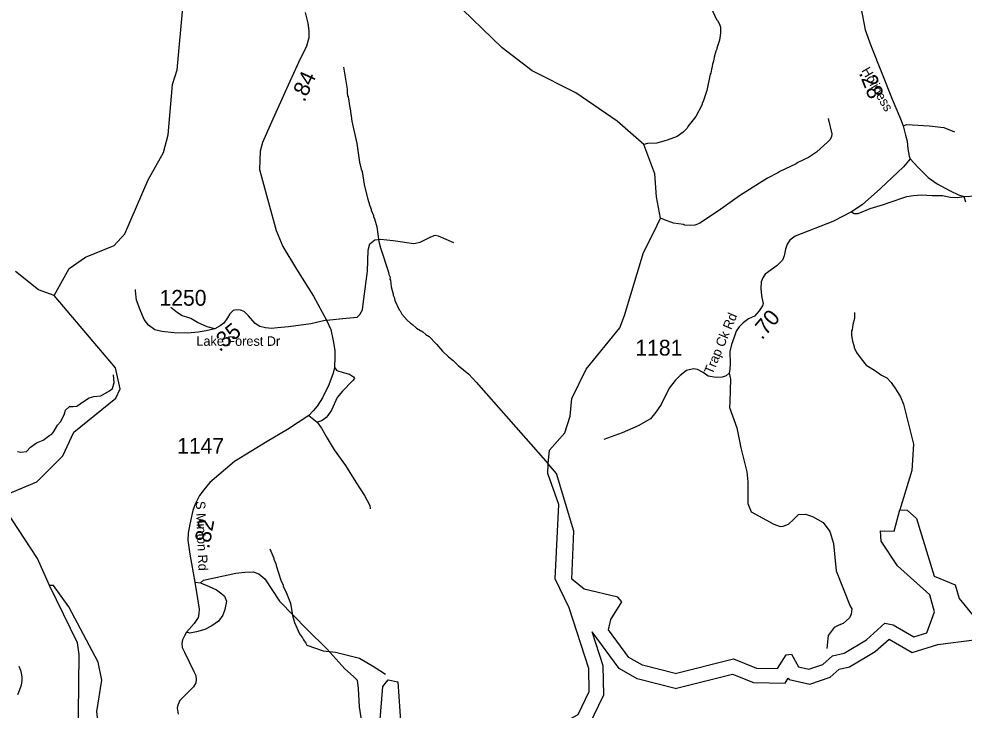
# Model space of a CAD drawing. Extents: x 1248224 to 1454986, y 825081 to 985870.
# Drawn here: x 1330449 to 1337934, y 873483 to 878955 of the extents above; entities that cross this region are included whole.
import ezdxf

# ---------------------------------------------------------------- set-up
doc = ezdxf.new("R2010")
doc.units = 0
for name, color, linetype in [('Exist Hydrographic Buffer Line', 7, 'Continuous'), ('Exist Hydrographic Misc Water Feature', 7, 'Continuous'), ('Exist Hydrographic Reservoir', 7, 'Continuous'), ('Exist Road Non-System Type 51', 7, 'Continuous'), ('Exist Road Secondary Mileage Hundredths English Label', 7, 'Continuous'), ('Exist Road Secondary Type 51 Attributed', 7, 'Continuous'), ('Exist Road Secondary Type 51 Label', 7, 'Continuous'), ('Exist Road Secondary Type 51 Number Label', 7, 'Continuous')]:
    doc.layers.add(name, color=color, linetype=linetype)

msp = doc.modelspace()

# ---------------------------------------------------------------- linework, layer by layer
at = {"layer": 'Exist Hydrographic Buffer Line'}
for points in [[(1333458, 873089.8), (1333597.3, 873025), (1333800.5, 873065.1), (1334201, 873267.3), (1334744.5, 873246.4), (1334964.9, 873364.2), (1335081.2, 873604.8), (1335076.2, 873833.3), (1334988.4, 874102.9)], [(1335647, 873655.4), (1335344.9, 873730.4), (1335201.7, 873811.7), (1334988.4, 874102.9)], [(1336946.1, 873807.5), (1337026.8, 873826.1), (1337230.5, 873946), (1337339.6, 874045.8), (1337522.4, 873939.7), (1337725.7, 874001.6), (1338013.9, 874040.8), (1338216.4, 874122.1), (1338214.6, 874041.9), (1338384.7, 873933.2), (1338761.5, 873915.2)], [(1335647, 873655.4), (1336099.7, 873768.9), (1336266.6, 873702.2), (1336517.6, 873697.3), (1336542.2, 873735.4), (1336548, 873725.1), (1336712.5, 873689.4), (1336874.6, 873744.2), (1336946.1, 873807.5)]]:
    msp.add_lwpolyline(points, dxfattribs=at)
at = {"layer": 'Exist Hydrographic Misc Water Feature'}
for points in [[(1334640.7, 875432.1), (1334651.7, 875540.2), (1334771.8, 875679), (1334815.8, 875809.3), (1334827.8, 875950.3), (1334941.8, 876181.1), (1335207.7, 876510.6), (1335243.8, 876608.4), (1335395, 877105.2), (1335478.6, 877265.6), (1335530.7, 877376.6), (1335498.8, 877545.4), (1335485.8, 877729.5), (1335397.2, 877960.7), (1335187.7, 878145.9), (1334858.7, 878369.1), (1334512.7, 878543.5), (1334275.8, 878725.6), (1333883.7, 879107.7)], [(1330727.6, 876764.8), (1330848.6, 876979), (1330975.6, 877068.4), (1331203.7, 877162.3), (1331288.7, 877252.5), (1331473.7, 877682.1), (1331595.6, 877896.4), (1331632.6, 878036.7), (1331666.7, 878436.6), (1331702.7, 878550.8), (1331747.7, 879042.3)], [(1335927.9, 879048.4), (1335973.7, 878951.4), (1335981.6, 878943.2), (1335996.9, 878912.9), (1336004.5, 878890.7), (1336005.4, 878842.6), (1335998.1, 878786.9), (1335976.7, 878723.3), (1335976.6, 878715.3), (1335968.2, 878699.5), (1335955.2, 878651.8), (1335950.4, 878619.9), (1335941.9, 878596.1), (1335937.2, 878564.2), (1335933, 878556.3), (1335928.3, 878524.4), (1335924.1, 878516.5), (1335897.3, 878389.2), (1335871.5, 878309.7), (1335859, 878286), (1335858.9, 878278), (1335808.8, 878183.2), (1335747, 878104.5), (1335740.5, 878089.6)], [(1333020.9, 878572.1), (1333050.1, 878399.3), (1333049.2, 878369.4), (1333052.5, 878347.2), (1333056.3, 878339.1), (1333069.9, 878250.8), (1333073.7, 878242.7), (1333086.9, 878146.4), (1333126, 877969.3), (1333145.8, 877820.8), (1333160.2, 877764.4), (1333167.8, 877748.2), (1333184.8, 877643.7), (1333209.8, 877537), (1333228.1, 877474.4), (1333239.4, 877450.1), (1333239.1, 877442.1), (1333257.9, 877397.6), (1333257.7, 877389.6), (1333265.3, 877373.4), (1333283.4, 877308.9), (1333300.1, 877192.5), (1333312.8, 877142.1), (1333377.4, 876950.3), (1333378.9, 876932.3), (1333388.3, 876910), (1333387.8, 876894), (1333391.6, 876885.9), (1333396.1, 876833.8), (1333412.5, 876777.3), (1333412.3, 876769.4), (1333419.9, 876753.2), (1333427.1, 876725), (1333461, 876652), (1333468.8, 876643.8), (1333482.1, 876617.4), (1333522.7, 876570.2), (1333550.1, 876545.4), (1333565.9, 876537), (1333597.1, 876508.1), (1333648.2, 876478.6), (1333671.7, 876458), (1333697.2, 876441.3), (1333757.5, 876379.5), (1333804, 876324.2), (1333850.8, 876280.8), (1333887.9, 876251.8), (1333928.8, 876210.6), (1334012.9, 876142.2), (1334069.2, 876080.6), (1334640.7, 875432.1)], [(1336858.4, 878167.2), (1336885.8, 878046.5), (1336885.3, 878022.5), (1336870.7, 877998.8), (1336856.4, 877983.3), (1336766.6, 877901.2), (1336701.6, 877858.8), (1336618.7, 877818.6), (1336604.5, 877809), (1336475.2, 877748), (1336458.9, 877736.3), (1336378, 877694.1), (1336313.1, 877655.6), (1336156.8, 877555.2), (1335988.2, 877435.1), (1335842.1, 877338.4), (1335817.8, 877327), (1335801.7, 877323.3), (1335769.6, 877320), (1335723, 877322.1)], [(1335740.5, 878089.6), (1335710.2, 878058.4), (1335663.3, 878024.7), (1335582.3, 877994.1), (1335501.6, 877971.7), (1335427.5, 877969.8), (1335397.2, 877960.7)], [(1335723, 877322.1), (1335711.5, 877328.2), (1335631.8, 877339.2), (1335560.5, 877364.2), (1335530.7, 877376.6)], [(1330727.6, 876764.8), (1330603.7, 876809.9), (1330422.6, 876954.7)], [(1330314.7, 875138.2), (1330314.7, 875174.3), (1330592.7, 875290.2), (1330797.7, 875496.1), (1330885.7, 875684.9), (1331216.7, 875953.9), (1331251.6, 876025.5), (1331214.7, 876193.6), (1330727.6, 876764.8)], [(1337066.3, 876630.4), (1337065.3, 876582.4), (1337052.3, 876534.8), (1337047.4, 876494.9), (1337043.2, 876487), (1337042.3, 876449), (1337049.3, 876402.8), (1337064.5, 876362.5), (1337064.3, 876354.5), (1337083.4, 876314), (1337118.3, 876265.2), (1337159.5, 876215.3), (1337224.3, 876174.8), (1337279.4, 876133.6), (1337323, 876112.6), (1337356.1, 876075.9), (1337391, 876027.1), (1337429.6, 875962.2), (1337454.3, 875905.6), (1337533.4, 875589.9), (1337519.4, 875380.8), (1337425.9, 875067.6)], [(1330690.7, 874470.9), (1330595.7, 874682.8), (1330345.7, 875065.3), (1330314.7, 875138.2)], [(1332437.4, 874760.3), (1332469.3, 874685.3), (1332469.1, 874677.3), (1332487.9, 874636.8), (1332487.7, 874628.8), (1332524.4, 874511.7), (1332543.3, 874471.2), (1332543.1, 874463.2), (1332569.5, 874408.5), (1332599.4, 874329.6), (1332616.6, 874233.2), (1332631.1, 874176.8), (1332672.6, 874087.6), (1332695.6, 874055), (1332703.2, 874038.8), (1332722.5, 874014.2), (1332730.1, 873998), (1332859.1, 873952.9), (1332957.2, 873942), (1333146, 873894.7), (1333262.2, 873825.7), (1333353, 873767.5)]]:
    msp.add_lwpolyline(points, dxfattribs=at)
at = {"layer": 'Exist Hydrographic Reservoir'}
for points in [[(1333308.7, 873377.5), (1333331.8, 873669.2), (1333374.8, 873724.2), (1333449.8, 873706.3), (1333474.8, 873357.8), (1333537.8, 873179.3), (1333611.8, 873144.9), (1333762.8, 873174.7), (1334175.8, 873383.2), (1334717.8, 873362.3), (1334877.8, 873447.9), (1334965.8, 873629.9), (1334961.8, 873813.9), (1334805.8, 874293), (1334694.8, 874521.7), (1334724.8, 875112), (1334638.8, 875356.7), (1334640.7, 875432.1)], [(1335646.8, 873773.8), (1335387.9, 873838.1), (1335279.8, 873899.4), (1335118.8, 874119.2), (1335136.8, 874200.9), (1335223.8, 874340.3), (1335191.8, 874377.1), (1334925.8, 874441.5), (1334827.8, 874519), (1334844.8, 874899.5), (1334705.7, 875355.3), (1334640.7, 875432.1)], [(1336891.8, 873912.9), (1336983.9, 873934), (1337161.9, 874038.8), (1337305.8, 874170.5), (1337372.9, 874159.3), (1337536.8, 874064.1), (1337637.9, 874094.9), (1337699.8, 874261.1), (1337661.9, 874396.4), (1337407.8, 874624.7), (1337278.8, 874821.1), (1337272.8, 874903.3), (1337380.9, 874901.1), (1337425.9, 875067.6), (1337483.8, 875066.4), (1337557.8, 874999.3), (1337697.9, 874543.4), (1337862.8, 874474.4), (1337893.9, 874365.5), (1338048.8, 874178.6)], [(1330778.5, 872235.8), (1330657.7, 872337.6), (1330449.7, 872742.3), (1330460.8, 872817.6), (1330607.7, 872712.8), (1330663.8, 872613.3), (1330761.8, 872519.4), (1330845.7, 872540.6), (1330880.7, 872608.9), (1330920.7, 872883.9), (1330955.8, 872948.9), (1330951.8, 873149.2), (1330919.8, 873225.3), (1330927.8, 873924.4), (1330913.7, 874016.6), (1330690.7, 874470.9)], [(1331416.7, 873061), (1331307.7, 873066.5), (1331135.7, 873168.4), (1331087.7, 873277.8), (1331067.7, 873471.7), (1331106.7, 873720.6), (1331076.7, 873862.3), (1330844.7, 874300.3), (1330723.7, 874470.1), (1330690.7, 874470.9)], [(1335646.8, 873773.8), (1336107.8, 873889.3), (1336289.8, 873816.6), (1336455.9, 873813.4), (1336524.9, 873920.3), (1336566.8, 873925.9), (1336622.8, 873826.4), (1336705.8, 873808.3), (1336815.8, 873845.5), (1336891.8, 873912.9)]]:
    msp.add_lwpolyline(points, dxfattribs=at)
at = {"layer": 'Exist Road Non-System Type 51'}
for points in [[(1337450.5, 878109.9), (1337479.8, 878119), (1337658.5, 878109.2), (1337774.3, 878095.4), (1337858.8, 878062)], [(1337043.8, 877427.7), (1337063.6, 877414.4), (1337095, 877414.4), (1337191.2, 877453.7), (1337297.2, 877487.2), (1337340.4, 877500.9), (1337479.9, 877550), (1337532.9, 877555.9), (1337597.7, 877561.8), (1337680.2, 877557.9), (1337762.6, 877555.9), (1337827.4, 877544.1), (1337882.4, 877540.2), (1337931.1, 877550)], [(1337931.1, 877550), (1337945.2, 877508)], [(1332886.1, 876569.7), (1333041.6, 876585.7), (1333128.9, 876594.4), (1333149.2, 876614.8), (1333169.6, 876652.6), (1333181.2, 876739.9), (1333210.3, 876958.1), (1333216.1, 877124), (1333227.7, 877173.5), (1333268.4, 877205.5), (1333312.1, 877211.3), (1333413.8, 877199.6), (1333576.7, 877176.4), (1333626.1, 877188), (1333710.4, 877228.7), (1333745.3, 877243.3), (1333768.6, 877237.5), (1333890.7, 877185.1)], [(1332000.9, 876500.4), (1331939.8, 876516.4), (1331863.3, 876551.6), (1331811.6, 876584.7), (1331778.5, 876595.1), (1331743.4, 876605.4), (1331706.2, 876628.2), (1331652.4, 876669.6)], [(1332948.6, 876195.8), (1332966.1, 876171), (1333016.2, 876156.1), (1333066.3, 876143.1), (1333097.8, 876120.8), (1333107.1, 876107.8), (1333092.3, 876089.2), (1333012.5, 876009.4), (1332969.8, 875959.2), (1332925.2, 875858.9), (1332895.5, 875814.3), (1332882.5, 875799.5), (1332867.7, 875786.5), (1332845.4, 875773.5), (1332810.2, 875763.3)], [(1330438.7, 875529.7), (1330465.5, 875524.8), (1330509.3, 875529.7), (1330541, 875563.8), (1330589.7, 875597.9), (1330640.8, 875619.9), (1330694.4, 875658.8), (1330711.4, 875668.6), (1330726, 875688.1), (1330755.3, 875739.2), (1330779.6, 875766.1), (1330808.8, 875822.1), (1330818.6, 875858.6), (1330850.2, 875885.5), (1330879.5, 875887.9), (1330908.7, 875890.3), (1330959.8, 875926.9), (1331006.1, 875956.1), (1331042.6, 875965.9), (1331098.6, 875970.7), (1331166.8, 876009.7), (1331190.5, 876028.3), (1331205.1, 876077), (1331197.8, 876138)], [(1336074.6, 876151.2), (1336085.1, 876103.2), (1336080.1, 875927.4), (1336076.8, 875877.6), (1336134.8, 875718.3), (1336166.3, 875560.7), (1336214.3, 875370.6), (1336222.5, 875290.9), (1336220.9, 875231.2), (1336222.5, 875120), (1336247.4, 875052), (1336427.8, 874954.7), (1336477.6, 874936.5), (1336502.5, 874939.8), (1336543.9, 874954.7), (1336582, 874991.2), (1336621.8, 875032.7), (1336678.2, 875034.4), (1336732.9, 875016.1), (1336819.1, 874968), (1336872.2, 874896.7), (1336900.4, 874802.1), (1336920.3, 874584.7), (1337032.6, 874307.1), (1337044.2, 874283.9), (1337040.9, 874244), (1337026, 874214.2), (1336977.9, 874167.7), (1336943.1, 874154.4), (1336906.6, 874136.2), (1336858.5, 874074.8), (1336846.9, 873970.3)], [(1332745.1, 875814.5), (1332810.2, 875763.3), (1332845.7, 875714.8), (1332891, 875637.2), (1332945.9, 875543.4), (1333036.4, 875420.5), (1333117.2, 875287.9), (1333185.1, 875181.2), (1333227.1, 875103.6), (1333231.1, 875075.7)], [(1331887.5, 874491.2), (1331911.2, 874512.8), (1332167.6, 874566.7), (1332238.7, 874575.3), (1332303.4, 874577.5), (1332348.6, 874562.4), (1332396, 874521.4), (1332512.4, 874344.6), (1332732.1, 874122.5), (1332887.3, 873967.3), (1333031.6, 873809.9), (1333100, 873748.1), (1333128, 873720.1), (1333136.7, 873655.4), (1333143.1, 873508.8), (1333164.7, 873370.8), (1333184.1, 873252.2), (1333220.7, 873189.7), (1333255.1, 873119.4)], [(1331841.3, 874495.3), (1331887.5, 874491.2), (1331956.5, 874461), (1332014.6, 874435.2), (1332055.6, 874402.8), (1332077.1, 874385.6), (1332092.2, 874346.8), (1332081.4, 874279.9), (1332064.2, 874234.6), (1332029.7, 874187.2), (1331978, 874150.6), (1331922, 874122.5), (1331855.2, 874103.1), (1331803.5, 874092.3), (1331775.5, 874101)], [(1330448, 873830.2), (1330461.2, 873800), (1330466.7, 873775.8), (1330472, 873747.7), (1330473.4, 873717.7), (1330466.4, 873679.8), (1330451.3, 873636.1), (1330438.7, 873604.3)]]:
    msp.add_lwpolyline(points, dxfattribs=at)
at = {"layer": 'Exist Road Secondary Type 51 Attributed'}
for points in [[(1337026.2, 879227.4), (1337084.2, 879149.4), (1337095.8, 879114.6), (1337117, 879047.1), (1337151.7, 878867.6), (1337196, 878744.1), (1337363.7, 878320.3), (1337429.3, 878164), (1337450.5, 878109.9), (1337469.5, 878035.6), (1337483, 877987.4), (1337488.8, 877927.5), (1337500.3, 877868.2), (1337507.1, 877847.9)], [(1332716.4, 879005.9), (1332737.9, 878922.2), (1332746, 878860.1), (1332746, 878806.1), (1332727.1, 878738.7), (1332663.7, 878610.4), (1332555.9, 878372.4), (1332449.4, 878137.6), (1332379.5, 877977.7), (1332360.6, 877908.8), (1332356.5, 877835.9), (1332355.2, 877761.7), (1332425.3, 877500.6), (1332487.3, 877279.2), (1332538.5, 877154.7), (1332647.8, 876975.2), (1332781.3, 876760.5), (1332886.1, 876569.7)], [(1337507.1, 877847.9), (1337455.2, 877783.3), (1337272.4, 877612.1), (1337126.4, 877483.8), (1337043.8, 877427.7), (1336894.9, 877350.9), (1336597.5, 877235), (1336554.7, 877202.5), (1336534.1, 877173), (1336519.3, 877131.7), (1336509, 877078.6), (1336495.8, 877044.6), (1336454.5, 877001.8), (1336360.1, 876934), (1336342.7, 876910.9), (1336327.9, 876872.6), (1336325, 876819.5), (1336330.2, 876768.6), (1336333.8, 876748.6), (1336344.1, 876702.9), (1336338.4, 876682.9), (1336310.4, 876643.1), (1336275, 876601.8), (1336227.8, 876579.6), (1336185, 876548.6), (1336154.1, 876516.2), (1336130.5, 876483.7), (1336114.3, 876435), (1336093.6, 876377.5), (1336078.9, 876322.9), (1336081.8, 876228.4), (1336079.1, 876182.2), (1336074.6, 876151.2), (1336051, 876129.1), (1336018.6, 876118.8), (1335971.4, 876115.8), (1335906.6, 876126.1), (1335866.7, 876155.7), (1335824, 876180.7), (1335791.6, 876185.2), (1335737, 876171.9), (1335686.9, 876132), (1335647.1, 876093.7), (1335599.9, 876031.7), (1335534.2, 875902.2), (1335494.4, 875843.2), (1335451.6, 875790), (1335354.3, 875732.5), (1335227.5, 875679.4), (1335081.4, 875624.4)], [(1337507.1, 877847.9), (1337570.5, 877777.7), (1337649.6, 877698.6), (1337720.9, 877648.4), (1337823.1, 877594.4), (1337890.6, 877561.6), (1337931.1, 877550), (1338035.2, 877555.8)], [(1332886.1, 876569.7), (1332760.2, 876542.3), (1332584.9, 876516.6), (1332497.2, 876508.5), (1332450, 876503.1), (1332401.5, 876508.5), (1332356.9, 876520.7), (1332319.2, 876543.6), (1332267.9, 876605.7), (1332234.2, 876639.5), (1332204.5, 876650.3), (1332172.2, 876651.6), (1332146.5, 876646.2), (1332120.9, 876619.2), (1332100.7, 876589.5), (1332071, 876547.7), (1332042.7, 876524.7), (1332000.9, 876500.4), (1331932.1, 876486.9), (1331867.9, 876476.2), (1331788.4, 876468.1), (1331677.8, 876470.8), (1331580.6, 876481.6), (1331526.7, 876493.8), (1331476.8, 876530.2), (1331440.4, 876576.1), (1331409.3, 876653.1), (1331381, 876728.7), (1331371.6, 876801.6), (1331372.6, 876812.6)], [(1332886.1, 876569.7), (1332920.3, 876495.5), (1332939.2, 876406.4), (1332951.3, 876330.8), (1332951.3, 876276.8), (1332948.6, 876195.8), (1332937.8, 876151.3), (1332904.1, 876058.1), (1332853, 875956.3), (1332812.5, 875890.1), (1332780.1, 875852.3), (1332745.1, 875814.5), (1332576.9, 875705.7), (1332415, 875608.5), (1332156.1, 875451.9), (1331962.4, 875283.9), (1331913.8, 875225.9), (1331878.7, 875182.7), (1331845, 875113.8), (1331826.1, 875062.6), (1331801.8, 874955.9), (1331788.7, 874884), (1331786, 874828.7), (1331803.5, 874716.6), (1331841.3, 874495.3), (1331869.5, 874332.7), (1331876.3, 874281.4), (1331874.9, 874246.3), (1331868.2, 874216.6), (1331838.5, 874169.3), (1331775.5, 874101), (1331760.3, 874072.1), (1331744.2, 874038.8), (1331740.1, 874011.8), (1331742.8, 873978), (1331761.7, 873941.6), (1331835.9, 873789), (1331849.3, 873756.2), (1331852, 873723.8), (1331849.3, 873698.2), (1331833.1, 873668.5), (1331723.9, 873559.1), (1331707.7, 873521.3), (1331703.7, 873498.4), (1331710.4, 873451.1)]]:
    msp.add_lwpolyline(points, dxfattribs=at)

# ---------------------------------------------------------------- texts
at = {"layer": 'Exist Road Secondary Mileage Hundredths English Label'}
for s, rotation, p in [('.84', 65.62354, (1332710.5, 878291.5)), ('.28', 291.58513, (1337099.7, 878526.9)), ('.70', 49.42091, (1336333.6, 876409)), ('.35', 39.01294, (1332039, 876315.5)), ('.82', 79.59917, (1331955.9, 874757.1))]:
    msp.add_text(s, height=125, rotation=rotation, dxfattribs=at).set_placement(p)
at = {"layer": 'Exist Road Secondary Type 51 Label'}
for s, rotation, p in [('Holiness', 300.07576, (1337118.7, 878546.8)), ('Trap Ck Rd', 67.26735, (1335941.3, 876135.4)), ('Lake Forest Dr', 359.97389, (1331855, 876367.3)), ('S Minton Rd', 272.24093, (1331850, 875136.7))]:
    msp.add_text(s, height=75, rotation=rotation, dxfattribs=at).set_placement(p)
at = {"layer": 'Exist Road Secondary Type 51 Number Label'}
for s, p in [('1250', (1331562.9, 876684.5)), ('1181', (1335331.2, 876290)), ('1147', (1331702.8, 875513.3))]:
    msp.add_text(s, height=125, dxfattribs=at).set_placement(p)

doc.saveas('drawing.dxf')
